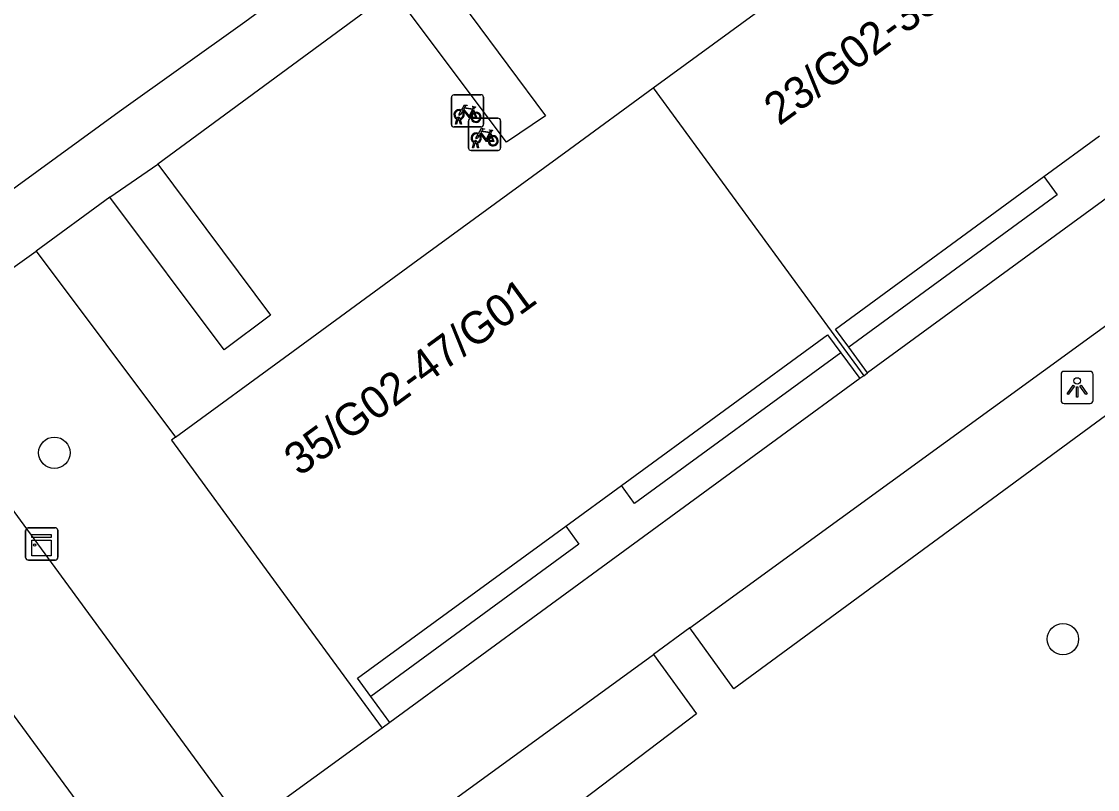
# Model space of a CAD drawing. Extents: x 159040 to 160094, y 381214 to 382518.
# Drawn here: x 159720.01 to 159753.47, y 382158.51 to 382182.4 of the extents above; entities that cross this region are included whole.
import ezdxf

# ---------------------------------------------------------------- set-up
doc = ezdxf.new("R2010")
doc.units = 0
for name, color, linetype in [('IMGEO_Boom', 7, 'Continuous'), ('IMGEO_Fietsenrek', 7, 'Continuous'), ('IMGEO_Groenvoorziening', 7, 'Continuous'), ('IMGEO_Kast', 7, 'Continuous'), ('IMGEO_Lichtpunt', 7, 'Continuous'), ('IMGEO_Pand', 7, 'Continuous'), ('IMGEO_Pand_nummerreeks', 7, 'Continuous'), ('IMGEO_Rijbaan_lokaal_open', 7, 'Continuous'), ('IMGEO_Voetpad_gesloten', 7, 'Continuous'), ('IMGEO_Voetpad_open', 7, 'Continuous')]:
    doc.layers.add(name, color=color, linetype=linetype)

msp = doc.modelspace()

# ---------------------------------------------------------------- linework, layer by layer
at = {"layer": 'IMGEO_Boom'}
for centre in [(159721.033, 382168.987), (159752.397, 382163.19)]:
    msp.add_circle(centre, 0.489, dxfattribs=at)
at = {"layer": 'IMGEO_Fietsenrek'}
for p, q in [((159733.379, 382179.196), (159733.379, 382180.037)), ((159733.379, 382180.037), (159733.379, 382179.196)), ((159733.454, 382180.121), (159734.295, 382180.121)), ((159734.295, 382180.121), (159733.454, 382180.121)), ((159734.379, 382180.046), (159734.379, 382179.205)), ((159734.379, 382179.205), (159734.379, 382180.046)), ((159734.066, 382179.67), (159734.102, 382179.575)), ((159733.506, 382179.205), (159733.545, 382179.365)), ((159733.54, 382179.205), (159733.506, 382179.205)), ((159733.575, 382179.353), (159733.54, 382179.205)), ((159733.617, 382179.377), (159733.616, 382179.381)), ((159733.658, 382179.205), (159733.624, 382179.347)), ((159733.648, 382179.388), (159733.649, 382179.381)), ((159733.656, 382179.351), (159733.691, 382179.205)), ((159733.691, 382179.205), (159733.658, 382179.205)), ((159733.911, 382178.466), (159733.911, 382179.307)), ((159733.911, 382179.307), (159733.911, 382178.466)), ((159733.986, 382179.391), (159734.827, 382179.391)), ((159734.827, 382179.391), (159733.986, 382179.391)), ((159734.911, 382179.316), (159734.911, 382178.475)), ((159734.911, 382178.475), (159734.911, 382179.316)), ((159734.304, 382179.121), (159733.463, 382179.121)), ((159733.463, 382179.121), (159734.304, 382179.121)), ((159734.598, 382178.94), (159734.634, 382178.845)), ((159734.038, 382178.475), (159734.077, 382178.635)), ((159734.072, 382178.475), (159734.038, 382178.475)), ((159734.107, 382178.623), (159734.072, 382178.475)), ((159734.149, 382178.647), (159734.148, 382178.651)), ((159734.19, 382178.475), (159734.156, 382178.617)), ((159734.18, 382178.658), (159734.181, 382178.651)), ((159734.188, 382178.621), (159734.223, 382178.475)), ((159734.223, 382178.475), (159734.19, 382178.475)), ((159734.836, 382178.391), (159733.995, 382178.391)), ((159733.995, 382178.391), (159734.836, 382178.391))]:
    msp.add_line(p, q, dxfattribs=at)
for points in [[(159733.692, 382179.647), (159733.787, 382179.811), (159733.873, 382179.797), (159733.875, 382179.788), (159733.819, 382179.777), (159733.792, 382179.732), (159734.048, 382179.691)], [(159733.713, 382179.595), (159733.661, 382179.505), (159733.621, 382179.48), (159733.622, 382179.527), (159733.677, 382179.621)], [(159733.988, 382179.403), (159733.938, 382179.403), (159733.747, 382179.654), (159733.728, 382179.622)], [(159734.035, 382179.666), (159733.778, 382179.707), (159733.761, 382179.678), (159733.928, 382179.458), (159734.035, 382179.666)], [(159734.083, 382179.568), (159734.053, 382179.645), (159733.944, 382179.427), (159733.987, 382179.427)], [(159734.017, 382179.427), (159734.137, 382179.426), (159734.093, 382179.54)], [(159734.113, 382179.547), (159734.168, 382179.402), (159734.018, 382179.402)], [(159734.048, 382179.691), (159734.073, 382179.74), (159734.067, 382179.744), (159734.044, 382179.748), (159734.032, 382179.755), (159734.031, 382179.758), (159734.033, 382179.763), (159734.128, 382179.748), (159734.13, 382179.738), (159734.12, 382179.725), (159734.108, 382179.719), (159734.094, 382179.725), (159734.066, 382179.67)], [(159734.245, 382178.865), (159734.193, 382178.775), (159734.153, 382178.75), (159734.154, 382178.797), (159734.209, 382178.891)], [(159734.224, 382178.917), (159734.319, 382179.081), (159734.405, 382179.067), (159734.407, 382179.058), (159734.351, 382179.047), (159734.324, 382179.002), (159734.58, 382178.961)], [(159734.52, 382178.673), (159734.47, 382178.673), (159734.279, 382178.924), (159734.26, 382178.892)], [(159734.567, 382178.936), (159734.31, 382178.977), (159734.293, 382178.948), (159734.46, 382178.728), (159734.567, 382178.936)], [(159734.615, 382178.838), (159734.585, 382178.915), (159734.476, 382178.697), (159734.519, 382178.697)], [(159734.549, 382178.697), (159734.669, 382178.696), (159734.625, 382178.81)], [(159734.645, 382178.817), (159734.7, 382178.672), (159734.55, 382178.672)], [(159734.58, 382178.961), (159734.605, 382179.01), (159734.599, 382179.014), (159734.576, 382179.018), (159734.564, 382179.025), (159734.563, 382179.028), (159734.565, 382179.033), (159734.66, 382179.018), (159734.662, 382179.008), (159734.652, 382178.995), (159734.64, 382178.989), (159734.626, 382178.995), (159734.598, 382178.94)]]:
    msp.add_lwpolyline(points, dxfattribs=at)
for centre, radius, start, end in [((159733.457, 382180.043), 0.0779, 92.4484, 184.2845), ((159733.457, 382180.043), 0.0779, 92.4484, 184.2845), ((159734.301, 382180.043), 0.0779, 2.4484, 94.2845), ((159734.301, 382180.043), 0.0779, 2.4484, 94.2845), ((159733.619, 382179.506), 0.159, 62.6766, 242.1369), ((159733.619, 382179.506), 0.129, 63.3192, 238.903), ((159733.619, 382179.506), 0.129, 283.6043, 43.4302), ((159733.619, 382179.506), 0.159, 283.5766, 46.6042), ((159734.146, 382179.422), 0.159, 113.3408, 178.3217), ((159734.146, 382179.422), 0.159, 187.0065, 105.7708), ((159734.146, 382179.422), 0.129, 113.923, 177.9556), ((159734.146, 382179.422), 0.129, 188.6715, 104.5883), ((159733.457, 382179.199), 0.0779, 182.4484, 274.2845), ((159733.457, 382179.199), 0.0779, 182.4484, 274.2845), ((159733.599, 382179.377), 0.0499, 12.8025, 158.6934), ((159733.619, 382179.506), 0.159, 253.9967, 271.7867), ((159733.599, 382179.377), 0.0174, 12.8025, 163.4502), ((159733.619, 382179.506), 0.129, 253.415, 269.0204), ((159733.989, 382179.313), 0.0779, 92.4484, 184.2845), ((159733.989, 382179.313), 0.0779, 92.4484, 184.2845), ((159734.301, 382179.199), 0.0779, 272.4484, 4.2845), ((159734.301, 382179.199), 0.0779, 272.4484, 4.2845), ((159734.833, 382179.313), 0.0779, 2.4484, 94.2845), ((159734.833, 382179.313), 0.0779, 2.4484, 94.2845), ((159734.151, 382178.776), 0.159, 62.6766, 242.1369), ((159734.151, 382178.776), 0.129, 63.3192, 238.903), ((159734.151, 382178.776), 0.129, 283.6043, 43.4302), ((159734.151, 382178.776), 0.159, 283.5766, 46.6042), ((159734.678, 382178.692), 0.159, 113.3408, 178.3217), ((159734.678, 382178.692), 0.159, 187.0065, 105.7708), ((159734.678, 382178.692), 0.129, 113.923, 177.9556), ((159734.678, 382178.692), 0.129, 188.6715, 104.5883), ((159733.989, 382178.469), 0.0779, 182.4484, 274.2845), ((159733.989, 382178.469), 0.0779, 182.4484, 274.2845), ((159734.131, 382178.647), 0.0499, 12.8025, 158.6934), ((159734.151, 382178.776), 0.159, 253.9967, 271.7867), ((159734.131, 382178.647), 0.0174, 12.8025, 163.4502), ((159734.151, 382178.776), 0.129, 253.415, 269.0204), ((159734.833, 382178.469), 0.0779, 272.4484, 4.2845), ((159734.833, 382178.469), 0.0779, 272.4484, 4.2845)]:
    msp.add_arc(centre, radius, start, end, dxfattribs=at)
at = {"layer": 'IMGEO_Groenvoorziening'}
for points in [[(159751.807, 382177.576), (159752.219, 382177.014), (159745.736, 382172.271)], [(159754.9, 382173.799), (159756.262, 382172.006), (159742.163, 382161.644), (159740.798, 382163.539)], [(159745.493, 382172.098), (159739.077, 382167.408), (159738.665, 382167.97)], [(159736.936, 382166.706), (159737.348, 382166.144), (159730.876, 382161.409)], [(159739.666, 382162.715), (159741.001, 382160.866), (159734.213, 382155.711), (159732.784, 382157.708)]]:
    msp.add_lwpolyline(points, dxfattribs=at)
at = {"layer": 'IMGEO_Kast'}
for p, q in [((159720.14, 382165.727), (159720.14, 382166.568)), ((159720.14, 382166.568), (159720.14, 382165.727)), ((159720.215, 382166.652), (159721.056, 382166.652)), ((159721.056, 382166.652), (159720.215, 382166.652)), ((159721.14, 382166.577), (159721.14, 382165.736)), ((159721.14, 382165.736), (159721.14, 382166.577)), ((159721.065, 382165.652), (159720.224, 382165.652)), ((159720.224, 382165.652), (159721.065, 382165.652))]:
    msp.add_line(p, q, dxfattribs=at)
for points in [[(159720.335, 382166.442), (159720.935, 382166.442), (159720.935, 382166.357), (159720.335, 382166.357), (159720.335, 382166.442)], [(159720.335, 382166.267), (159720.935, 382166.267), (159720.935, 382165.778), (159720.335, 382165.778), (159720.335, 382166.267)]]:
    msp.add_lwpolyline(points, dxfattribs=at)
msp.add_circle((159720.419, 382166.116), 0.0377, dxfattribs=at)
for centre, start, end in [((159720.218, 382166.574), 92.4484, 184.2845), ((159720.218, 382166.574), 92.4484, 184.2845), ((159721.062, 382166.574), 2.4484, 94.2845), ((159721.062, 382166.574), 2.4484, 94.2845), ((159720.218, 382165.73), 182.4484, 274.2845), ((159720.218, 382165.73), 182.4484, 274.2845), ((159721.062, 382165.73), 272.4484, 4.2845), ((159721.062, 382165.73), 272.4484, 4.2845)]:
    msp.add_arc(centre, 0.0779, start, end, dxfattribs=at)
at = {"layer": 'IMGEO_Lichtpunt'}
for p, q in [((159753.243, 382171.52), (159752.435, 382171.52)), ((159753.243, 382171.52), (159752.435, 382171.52)), ((159752.341, 382171.425), (159752.341, 382170.618)), ((159752.341, 382171.425), (159752.341, 382170.618)), ((159753.337, 382170.618), (159753.337, 382171.425)), ((159753.337, 382170.618), (159753.337, 382171.425)), ((159752.435, 382170.524), (159753.243, 382170.524)), ((159752.435, 382170.524), (159753.243, 382170.524))]:
    msp.add_line(p, q, dxfattribs=at)
for points in [[(159752.715, 382171.089), (159752.754, 382171.061), (159752.566, 382170.799), (159752.528, 382170.826), (159752.715, 382171.089)], [(159752.817, 382171.041), (159752.864, 382171.041), (159752.864, 382170.719), (159752.817, 382170.719), (159752.817, 382171.041)], [(159752.927, 382171.061), (159752.965, 382171.088), (159753.152, 382170.826), (159753.113, 382170.798), (159752.927, 382171.061)]]:
    msp.add_lwpolyline(points, dxfattribs=at)
msp.add_circle((159752.84, 382171.223), 0.0994, dxfattribs=at)
for centre, start, end in [((159752.435, 382171.425), 90, 180), ((159752.435, 382171.425), 90, 180), ((159753.243, 382171.425), 0, 90), ((159753.243, 382171.425), 0, 90), ((159752.435, 382170.618), 180, 270), ((159752.435, 382170.618), 180, 270), ((159753.243, 382170.618), 270, 0), ((159753.243, 382170.618), 270, 360)]:
    msp.add_arc(centre, 0.0946, start, end, dxfattribs=at)
at = {"layer": 'IMGEO_Pand'}
for points in [[(159739.656, 382180.337), (159742.027, 382182.07), (159747.171, 382185.831), (159754.516, 382191.199)], [(159724.795, 382169.474), (159728.456, 382172.15), (159732.181, 382174.873), (159737.053, 382178.434), (159739.656, 382180.337)], [(159739.656, 382180.337), (159746.202, 382171.382)], [(159751.807, 382177.576), (159753.539, 382178.842)], [(159745.736, 382172.271), (159745.323, 382172.836), (159751.807, 382177.576)], [(159738.665, 382167.97), (159745.081, 382172.66), (159745.493, 382172.098)], [(159746.323, 382171.47), (159745.736, 382172.271)], [(159745.493, 382172.098), (159746.081, 382171.294)], [(159746.202, 382171.382), (159746.323, 382171.47)], [(159746.202, 382171.382), (159746.081, 382171.294)], [(159724.795, 382169.474), (159724.672, 382169.384), (159727.51, 382165.502), (159731.223, 382160.423)], [(159736.936, 382166.706), (159738.665, 382167.97)], [(159730.876, 382161.409), (159730.463, 382161.974), (159736.936, 382166.706)], [(159731.466, 382160.601), (159730.876, 382161.409)], [(159731.466, 382160.601), (159731.223, 382160.423)]]:
    msp.add_lwpolyline(points, dxfattribs=at)
at = {"layer": 'IMGEO_Rijbaan_lokaal_open'}
for points in [[(159716.689, 382174.981), (159723.043, 382179.606), (159726.96, 382182.387), (159731.602, 382185.81), (159736.868, 382189.601), (159741.543, 382193.032), (159745.295, 382195.725), (159752.818, 382201.275), (159756.588, 382203.968), (159761.35, 382207.5), (159766.514, 382211.22), (159771.195, 382214.676), (159774.934, 382217.373), (159799.157, 382234.955)], [(159744.969, 382126.486), (159715.372, 382166.794)]]:
    msp.add_lwpolyline(points, dxfattribs=at)
at = {"layer": 'IMGEO_Voetpad_gesloten'}
for points in [[(159760.941, 382182.156), (159746.323, 382171.47)], [(159740.798, 382163.539), (159754.9, 382173.799)], [(159746.081, 382171.294), (159731.466, 382160.601)], [(159740.798, 382163.539), (159739.666, 382162.715)], [(159732.784, 382157.708), (159739.666, 382162.715)], [(159731.223, 382160.423), (159726.977, 382157.33)]]:
    msp.add_lwpolyline(points, dxfattribs=at)
at = {"layer": 'IMGEO_Voetpad_open'}
for points in [[(159732.795, 382184.208), (159736.302, 382179.472), (159735.098, 382178.648), (159731.569, 382183.353)], [(159731.569, 382183.353), (159724.252, 382177.961)], [(159724.252, 382177.961), (159727.751, 382173.264), (159726.311, 382172.193), (159722.761, 382176.94)], [(159722.761, 382176.94), (159724.252, 382177.961)], [(159722.761, 382176.94), (159720.462, 382175.258)], [(159718.183, 382169.333), (159719.292, 382174.431), (159720.462, 382175.258)], [(159720.462, 382175.258), (159724.795, 382169.474)], [(159726.977, 382157.33), (159718.183, 382169.333)]]:
    msp.add_lwpolyline(points, dxfattribs=at)

# ---------------------------------------------------------------- texts
at = {"layer": 'IMGEO_Pand_nummerreeks'}
for s, rotation, p in [('23/G02-35/G01', 36.1676, (159743.576, 382179.139)), ('35/G02-47/G01', 36.1655, (159728.654, 382168.232))]:
    msp.add_text(s, height=1, rotation=rotation, dxfattribs=at).set_placement(p)

doc.saveas('drawing.dxf')
